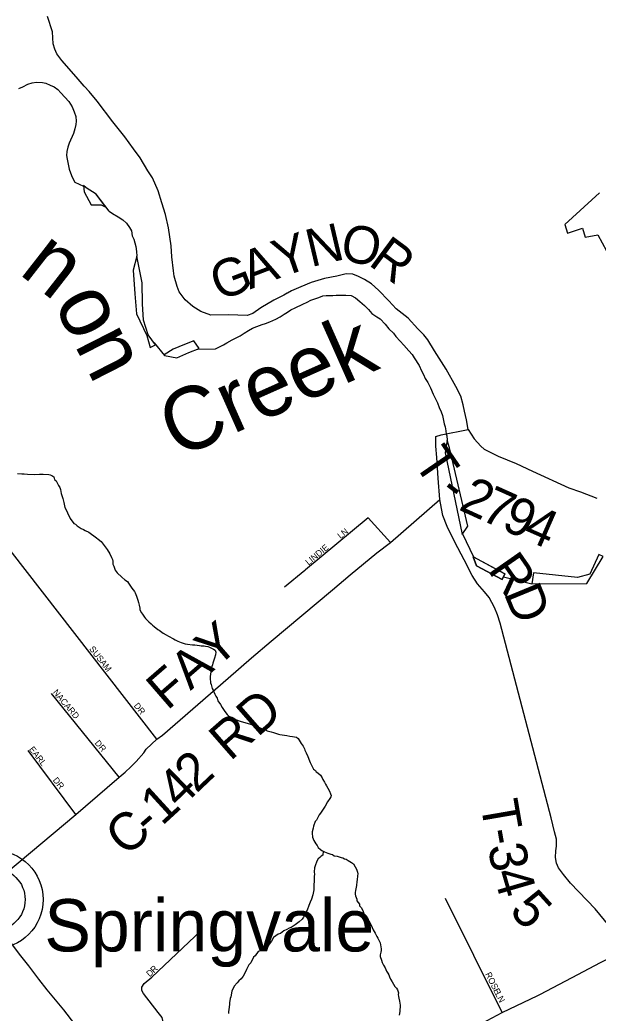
# Model space of a CAD drawing. Extents: x 1310247 to 1664935, y 235267 to 584339.
# Drawn here: x 1488343 to 1492962, y 450576 to 458503 of the extents above; entities that cross this region are included whole.
import ezdxf

# ---------------------------------------------------------------- set-up
doc = ezdxf.new("R2010")
doc.units = 0
for name, color, linetype in [('GM_X_County_Road', 7, 'Continuous'), ('GM_X_County_Road_Text', 7, 'Continuous'), ('GM_X_Minor_Lake', 7, 'Continuous'), ('GM_X_Minor_River', 7, 'Continuous'), ('GM_X_Minor_River_Text', 7, 'Continuous'), ('GM_X_State_Route', 7, 'Continuous'), ('GM_X_Township_Road', 7, 'Continuous'), ('GM_X_Township_Road_Text', 7, 'Continuous'), ('GM_X_Township_Subdivision', 7, 'Continuous'), ('GM_X_Township_Subdivision_Text', 7, 'Continuous'), ('GM_X_Unincorporated', 7, 'Continuous'), ('GM_X_Unincorporated_Text', 7, 'Continuous')]:
    doc.layers.add(name, color=color, linetype=linetype)

msp = doc.modelspace()

# ---------------------------------------------------------------- linework, layer by layer
at = {"layer": 'GM_X_County_Road'}
msp.add_lwpolyline([(1487964.8, 451471.8), (1488791.1, 452160.6), (1489040.5, 452376.7), (1489136.1, 452459.1), (1489183.2, 452499.7), (1489228.2, 452540.7), (1489272.3, 452584.7), (1489332.9, 452652.8), (1489351.3, 452682.1), (1489436.8, 452762.4), (1489483.1, 452795.3), (1490005.7, 453250.1), (1490193.3, 453412.1), (1490350.2, 453544.8), (1490841.1, 453954.3), (1490981.7, 454073.3), (1491195.5, 454248.7), (1491302.4, 454332.5), (1491698.1, 454675.3)], dxfattribs=at)
at = {"layer": 'GM_X_Minor_Lake'}
for points in [[(1489031, 457008.1), (1488951.5, 457113.3), (1488872.5, 457162.9), (1488850.8, 457181.4), (1488855.8, 457131.2)], [(1489055.9, 456975.2), (1488951.5, 457113.3), (1488872.5, 457162.9), (1488850.8, 457181.4), (1488855.8, 457131.2)], [(1488855.8, 457131.2), (1488913.6, 457026), (1488993.7, 457026.4), (1489031, 457008.1)], [(1488855.8, 457131.2), (1488913.6, 457026), (1488993.7, 457026.4), (1489031, 457008.1)], [(1492972.2, 457122), (1492694.8, 456871), (1492717.4, 456800.5), (1492836.3, 456840.8), (1492858.8, 456769.7), (1492959.3, 456787.8), (1493028.7, 456660.3), (1493130.8, 456662.3), (1493211.5, 456600.6), (1493308.1, 456526.7), (1493371.4, 456493.4), (1493436.4, 456442.1), (1493470.2, 456429.4), (1493477.4, 456491.4), (1493516.5, 456540.7), (1493567, 456565.7), (1493583.5, 456587.5), (1493561.9, 456607.9), (1493447.6, 456596.1)], [(1491754, 455183.7), (1491757.5, 455147.5)], [(1491757.5, 455147.5), (1491740.4, 455046.9), (1491875, 454395.4)], [(1491875, 454395.4), (1491922.4, 454462.6), (1491775.3, 455088.3), (1491757.5, 455147.5)], [(1492431.2, 454002.1), (1492871.5, 454005.6), (1493002, 454219.4), (1492968.4, 454236.1), (1492895.1, 454079.3), (1492796.5, 454053.1), (1492445, 454090)], [(1491991.8, 454144.8), (1491964.6, 454219)], [(1491965.1, 454217.5), (1491991.8, 454144.8)], [(1491991.8, 454144.8), (1492195.7, 454036.7), (1492216.7, 454082.4), (1491965.1, 454217.5)], [(1491965.3, 454217.4), (1492216.7, 454082.4), (1492195.7, 454036.7), (1491991.8, 454144.8)], [(1492445, 454090), (1492431.2, 454002.1)]]:
    msp.add_lwpolyline(points, dxfattribs=at)
at = {"layer": 'GM_X_Minor_River'}
for points in [[(1488333.5, 457956.5), (1488365.9, 457969.7), (1488406.5, 457988.8), (1488440.9, 457999.9), (1488477.1, 458005), (1488523.2, 458003.9), (1488549.1, 457999.2), (1488584.8, 457982.3), (1488616.5, 457969.5), (1488646, 457946.7), (1488669.4, 457920.1), (1488702.5, 457885.2), (1488733.7, 457850.4), (1488760.7, 457809.7), (1488775.7, 457769.3), (1488788.8, 457730.9), (1488791.8, 457694.8), (1488789.2, 457668.8), (1488782.2, 457632.9), (1488771.3, 457597.1), (1488737.1, 457517.9), (1488726.4, 457488.1), (1488719.4, 457452.2), (1488716.6, 457420.3), (1488719.9, 457392.1), (1488725.2, 457366), (1488732.5, 457337.8), (1488737.8, 457311.6), (1488747.1, 457281.3), (1488760.3, 457249), (1488781.3, 457208.4), (1488851.4, 457175.3)], [(1489055.9, 456975.2), (1489083.5, 456956.5), (1489128.9, 456931.3), (1489164.4, 456908.4), (1489193.8, 456879.7), (1489219, 456847), (1489234.3, 456820.6), (1489241.3, 456780.4), (1489252.6, 456752), (1489261.9, 456723.8), (1489269.1, 456693.5), (1489274.1, 456653.4), (1489277, 456617)], [(1489277, 456617), (1489249.1, 456506.8), (1489261.5, 456317.4)], [(1489261.5, 456317.4), (1489273.9, 456157.8), (1489356.3, 455984), (1489384.3, 455887.3), (1489426.8, 455910.5), (1489368.4, 455989.8), (1489330.8, 456106.7), (1489323.5, 456237), (1489321, 456405.3), (1489277, 456617)], [(1489764.1, 455875.8), (1489905.6, 455876.6), (1489938.1, 455893.8), (1489970.6, 455909), (1489997, 455924.4), (1490037.8, 455949.4), (1490070.2, 455964.6), (1490102.7, 455981.9), (1490133.4, 456003.1), (1490170, 456024.2), (1490202.5, 456041.5), (1490237, 456056.6), (1490279.5, 456071.6), (1490305.7, 456078.9), (1490340.1, 456092.1), (1490386.8, 456115), (1490421.4, 456132.1), (1490454, 456153.4), (1490480.5, 456170.7), (1490507, 456188.1), (1490541.5, 456205.2), (1490602.4, 456233.8), (1490636.9, 456250.9), (1490667.4, 456266.2), (1490732.1, 456288.6), (1490762.5, 456299.9), (1490790.7, 456303.2), (1490816.7, 456302.5), (1490842.8, 456303.9), (1490868.9, 456307.2), (1490947.1, 456305.3), (1490989.1, 456302.2), (1491022.7, 456285.4), (1491058, 456254.5), (1491095.3, 456223.5), (1491128.5, 456190.6), (1491153.8, 456160), (1491195.2, 456132.9), (1491220.9, 456116.2), (1491259.9, 456075.2), (1491291, 456038.4), (1491328.2, 456003.4), (1491345.5, 455976.9), (1491380.7, 455940), (1491409.9, 455907.2), (1491448.8, 455862.2), (1491476.1, 455831.5), (1491493.5, 455805), (1491532, 455744), (1491550.9, 455701.5), (1491566.2, 455673), (1491581.4, 455640.6), (1491602.7, 455610), (1491623.6, 455565.5), (1491644.4, 455516.9), (1491663.4, 455478.3)], [(1489416.3, 455924.8), (1489499.1, 455825)], [(1489657, 455912.1), (1489568.2, 455873.8), (1489494.7, 455830.4)], [(1489499.1, 455825), (1489596.8, 455805.1), (1489691.7, 455847.4), (1489774.4, 455879.8), (1489733.7, 455942.7), (1489657, 455912.1)], [(1489494.7, 455830.4), (1489499.1, 455825)], [(1491663.4, 455478.3), (1491678.6, 455445.9), (1491691.7, 455409.5), (1491708.9, 455375.1), (1491718.2, 455346.8), (1491727.2, 455306.5), (1491732.5, 455280.4), (1491739.8, 455254.1), (1491745.1, 455224), (1491748.4, 455197.8), (1491754, 455183.7)], [(1488323.1, 454883), (1488359.1, 454880.1), (1488377.1, 454879.6), (1488405.2, 454876.8), (1488459.3, 454875.5), (1488499.5, 454878.4), (1488529.5, 454877.6), (1488573.5, 454874.5), (1488585.5, 454872.2), (1488599.4, 454867.8), (1488613.2, 454855.4), (1488620.7, 454835.2), (1488632.4, 454824.9), (1488651.5, 454786.3), (1488661.1, 454770), (1488666.8, 454755.9), (1488672, 454723.7), (1488685, 454683.3), (1488694.2, 454651), (1488699.6, 454624.8), (1488703.2, 454610.7), (1488714.6, 454586.4), (1488722.2, 454568.1), (1488745.1, 454523.5), (1488774.2, 454484.7), (1488786.1, 454478.3), (1488801.7, 454463.9), (1488833.4, 454445.1), (1488851.2, 454436.6), (1488865, 454428.2), (1488894.8, 454415.4), (1488953.8, 454369.8), (1488969.5, 454359.4), (1488991.1, 454338.8), (1489016.4, 454308.1), (1489039.7, 454277.5), (1489062.8, 454240.8), (1489076.1, 454212.4), (1489081.7, 454196.2), (1489085.4, 454184.1), (1489086.8, 454160.1), (1489092.4, 454143.9), (1489103.6, 454111.5), (1489119.1, 454091.1), (1489158.4, 454056), (1489181.9, 454033.4), (1489201.6, 454020.9), (1489211.3, 454006.6), (1489238.3, 453967.8), (1489257.7, 453941.3), (1489263.4, 453929.1), (1489274.8, 453902.8), (1489280.4, 453886.6), (1489284.1, 453872.5), (1489289.6, 453854.3), (1489295.1, 453832.1), (1489300.5, 453808), (1489302.2, 453795.9), (1489313.6, 453771.6), (1489321.3, 453759.4), (1489338.8, 453736.9), (1489346.5, 453724.6), (1489373.9, 453699.9), (1489391.5, 453683.4), (1489403.3, 453673.1), (1489415, 453660.8), (1489444.5, 453638), (1489456.4, 453631.6), (1489476.1, 453617.1), (1489487.9, 453608.8), (1489511.6, 453594.2), (1489529.4, 453585.7), (1489569, 453564.6), (1489582.8, 453556.3), (1489604.6, 453543.7), (1489630.4, 453533), (1489662.2, 453522.1), (1489682.2, 453519.6), (1489722.2, 453516.6), (1489740.2, 453514.1), (1489778.2, 453511.1), (1489792.2, 453508.7), (1489814.2, 453506.2), (1489826.2, 453503.9), (1489844.2, 453501.4), (1489858.1, 453497), (1489873.9, 453488.6), (1489889.7, 453480.2)], [(1491878.2, 454400), (1491965.3, 454217.4)], [(1492205.6, 454058.3), (1492431.2, 454002.1)], [(1489889.7, 453480.2), (1489903.6, 453471.8), (1489909.2, 453455.6), (1489906.7, 453435.7), (1489897.9, 453407.8), (1489884.9, 453368.1), (1489882.6, 453356.2), (1489871.8, 453328.4), (1489867.5, 453314.5), (1489867.1, 453300.5), (1489864.2, 453262.5), (1489863.8, 453248.5), (1489866.9, 453212.4), (1489870.5, 453198.2), (1489879.8, 453168), (1489887.5, 453153.7), (1489900.7, 453121.3), (1489908.3, 453105.1), (1489917.9, 453088.8), (1489925.4, 453068.6), (1489944.7, 453038.1), (1489960.1, 453015.6), (1489979.4, 452983.1), (1489998.8, 452958.5), (1490012.5, 452946.2), (1490048.1, 452927.2), (1490066, 452918.7), (1490103.7, 452905.7), (1490129.6, 452897), (1490157.5, 452890.3), (1490185.4, 452881.6), (1490207.3, 452875), (1490219.2, 452870.7), (1490256.9, 452855.7), (1490284.7, 452842.9), (1490298.6, 452838.6), (1490318.4, 452828), (1490330.3, 452825.7), (1490350.3, 452821.2), (1490370.2, 452814.7), (1490392.1, 452808.1), (1490408, 452803.7), (1490419.9, 452799.4), (1490475.9, 452791.9), (1490499.8, 452787.3), (1490521.8, 452784.7), (1490535.8, 452782.3), (1490551.7, 452777.9), (1490565.5, 452767.5), (1490573.1, 452753.3), (1490590.5, 452726.8), (1490606.1, 452706.4), (1490615.6, 452686.1), (1490619.3, 452674), (1490630.8, 452653.6), (1490642, 452623.3), (1490655.2, 452588.9), (1490660.9, 452576.8), (1490674.3, 452550.4), (1490689.7, 452523.9), (1490703.4, 452513.6), (1490711.1, 452501.3), (1490723, 452495), (1490744.5, 452474.4), (1490758.1, 452454), (1490763.7, 452439.9), (1490775.2, 452419.5), (1490784.8, 452403.3), (1490792.6, 452391), (1490802.1, 452372.8), (1490817.5, 452346.3), (1490825, 452326.1), (1490828.7, 452314), (1490826.4, 452302), (1490820.1, 452290.2), (1490801.3, 452262.6), (1490782.4, 452229.1), (1490761.5, 452195.6), (1490744.9, 452172), (1490734.5, 452158.2), (1490726.1, 452142.4), (1490713.4, 452116.7), (1490703.1, 452104.9), (1490688.1, 452067.3), (1490685.7, 452053.3), (1490678.9, 452023.5), (1490676.6, 452011.5), (1490679.8, 451979.4), (1490691.2, 451953), (1490706.5, 451926.6), (1490718.3, 451914.3), (1490725.9, 451898), (1490743.5, 451881.6), (1490755.3, 451873.2), (1490777.2, 451864.7), (1490803, 451854), (1490826.8, 451845.3), (1490840.7, 451841), (1490854.6, 451832.6), (1490876.5, 451828), (1490910.4, 451819.1)], [(1490764.8, 451869.5), (1490762.4, 451837), (1490750.2, 451829.3), (1490737.9, 451817.6), (1490725.6, 451807.9), (1490715.1, 451790.2), (1490702.1, 451750.4), (1490697.7, 451736.5), (1490694.8, 451702.5), (1490696.3, 451682.5), (1490694, 451670.5), (1490691.2, 451560.4), (1490684.2, 451520.5), (1490671.3, 451486.8), (1490662.7, 451463), (1490649.9, 451435.3), (1490636.9, 451397.6), (1490630.6, 451385.7), (1490620, 451364), (1490607.5, 451342.3), (1490597, 451326.5), (1490574.4, 451305.1), (1490541.7, 451279.9), (1490509.1, 451258.7), (1490494.9, 451253.1), (1490476.6, 451243.5), (1490452.3, 451234.1), (1490423.7, 451212.8), (1490405.5, 451207.3), (1490368.7, 451180.2), (1490351.9, 451150.6), (1490327, 451117.2), (1490308.3, 451093.7), (1490294.1, 451086), (1490281.9, 451078.3), (1490269.7, 451074.6), (1490247.5, 451067.2), (1490222.6, 451033.8), (1490208.3, 451022.2), (1490187.1, 450978.7), (1490172.6, 450961), (1490153.7, 450925.5), (1490138.8, 450893.8), (1490126.2, 450870.1), (1490111.6, 450850.4), (1490091.1, 450832.9), (1490078.7, 450817.2), (1490054, 450791.8), (1490036.9, 450752.2), (1490027.8, 450706.4), (1490023.4, 450692.5), (1490018.5, 450658.5), (1490016.2, 450644.6), (1490011.1, 450604.7), (1490008.7, 450586.7), (1490008.3, 450572.7)], [(1490910.4, 451819.1), (1490922.3, 451816.8), (1490936.2, 451808.4), (1490950.1, 451804.1), (1490965.9, 451793.6), (1490979.7, 451785.3), (1490991.5, 451777), (1491007.3, 451766.5), (1491020.8, 451744.1), (1491032.3, 451725.8), (1491039.7, 451701.6), (1491041.4, 451687.5), (1491039, 451671.6), (1491036.2, 451639.6), (1491033.8, 451627.6), (1491031, 451593.6), (1491028.7, 451581.7), (1491024, 451553.8), (1491021.5, 451537.8), (1491021.2, 451525.8), (1491024.9, 451511.7), (1491034.2, 451485.4), (1491035.9, 451473.3), (1491055.3, 451444.8), (1491057, 451432.7), (1491070.6, 451416.3), (1491085.9, 451385.9), (1491091.5, 451369.7), (1491105, 451349.3), (1491116.5, 451329), (1491134, 451308.5), (1491145.4, 451282.2), (1491156.9, 451259.9), (1491166.4, 451239.6), (1491181.7, 451213.1), (1491195.2, 451188.8), (1491202.8, 451174.5), (1491212.3, 451152.3), (1491221.9, 451136), (1491223.5, 451119.9), (1491228.7, 451089.7), (1491228.4, 451075.7), (1491226, 451061.8), (1491221.5, 451041.8), (1491221.1, 451027.8), (1491232.4, 450997.5), (1491238, 450979.3), (1491247.5, 450959), (1491260.9, 450936.7), (1491272.3, 450910.3), (1491282, 450896.1), (1491289.6, 450881.8), (1491295.2, 450865.7), (1491304.8, 450847.4), (1491316.3, 450825.1), (1491339.4, 450788.4), (1491351.1, 450776.1), (1491358.8, 450761.9), (1491366.2, 450737.6), (1491365.9, 450725.6), (1491367.5, 450709.5), (1491371.1, 450695.4), (1491374.5, 450671.3), (1491378.1, 450655.2), (1491379.7, 450639.1), (1491378.4, 450589.1), (1491371.7, 450559.2)]]:
    msp.add_lwpolyline(points, dxfattribs=at)
at = {"layer": 'GM_X_State_Route'}
for points in [[(1492495.7, 450725), (1492755.6, 450860.1), (1492981.6, 450980.6), (1493198.9, 451090.7), (1493483.7, 451243.7), (1493717.4, 451364.5), (1493944.5, 451480), (1494165.1, 451600.1), (1494317.8, 451684.6), (1494416.6, 451735.2)], [(1489716.4, 449212.3), (1489574.9, 449453.1), (1489409.3, 449665.2), (1489235, 449899.1), (1489122.6, 450054.3), (1489113, 450065.9), (1488940.3, 450274.5), (1488842.8, 450407.5), (1488695.4, 450601.3), (1488561.4, 450761.4), (1488495.8, 450847.5), (1488415.1, 450954.2), (1488351.5, 451032.5), (1488188, 451247.8)], [(1491548.3, 450257), (1491658.3, 450310.8), (1491824.6, 450393.3), (1492034.7, 450495.8), (1492195.3, 450580), (1492480.7, 450717.2), (1492495.7, 450725)]]:
    msp.add_lwpolyline(points, dxfattribs=at)
at = {"layer": 'GM_X_Township_Road'}
for points in [[(1488859.2, 457971.5), (1488856.6, 457974.4), (1488793.3, 458049), (1488677.1, 458180.1), (1488638.4, 458233), (1488623.3, 458269.3), (1488608.3, 458311.7), (1488603, 458408.6), (1488564.2, 458530)], [(1489570.6, 456499.4), (1489558.2, 456611), (1489552.1, 456699.6), (1489531.3, 456844.5), (1489505.3, 456949.4), (1489477.5, 457043.9), (1489447.2, 457137.6), (1489401.2, 457242.5), (1489364.4, 457298), (1489304.5, 457401.2), (1489251.2, 457474.9), (1489181, 457569.4), (1489084.7, 457690), (1488961.6, 457854.7), (1488895.7, 457931), (1488859.2, 457971.5)], [(1490479.5, 456322), (1490477.7, 456321.1), (1490450.8, 456307.1), (1490372, 456266.8), (1490268.7, 456205), (1490203.7, 456160.4), (1490159.4, 456143.4), (1490010.4, 456148.2), (1489869.3, 456146.9), (1489788.9, 456175.9), (1489725.6, 456215.5), (1489663.7, 456268.2), (1489616.2, 456331.5), (1489600.4, 456376.3), (1489575.3, 456456.7), (1489570.6, 456499.4)], [(1491925.1, 455233.3), (1491910.3, 455310.7), (1491895.4, 455379.5), (1491884.5, 455429.6), (1491864.2, 455500.7), (1491826.6, 455577.3), (1491749.3, 455715.7), (1491655.1, 455861.5), (1491602.1, 455949.5), (1491571, 455988.4), (1491521.8, 456036.2), (1491445.4, 456122.9), (1491348.4, 456198), (1491290.8, 456259.5), (1491208, 456344.9), (1491152.3, 456395.4), (1491096.7, 456431), (1491048.8, 456455.6), (1491001.5, 456472.4), (1490949.1, 456475.6), (1490873.8, 456457.8), (1490777.5, 456438), (1490668.9, 456408.3), (1490586.2, 456372.2), (1490513.5, 456339.7), (1490479.5, 456322)], [(1491698.1, 454675.3), (1491683.6, 454846.4), (1491674.2, 455010.6), (1491664.9, 455099.7), (1491665.6, 455177.1), (1491709.4, 455192.7), (1491925.1, 455233.3)], [(1491925.1, 455233.3), (1491971.3, 455159.1), (1491997.8, 455130.2), (1492025.2, 455099.7), (1492051, 455077), (1492163.6, 455021.5), (1492307.4, 454961.3), (1492437.1, 454901.9), (1492727.2, 454768.3), (1492820.2, 454735.4), (1492952.3, 454687)], [(1493198.9, 451090.7), (1492939.5, 451407.5), (1492740.8, 451613.1), (1492684.5, 451683.2), (1492645.4, 451736), (1492629.4, 451772.8), (1492621.6, 451818.9), (1492624.8, 451872.7), (1492629.4, 451907.5), (1492628.2, 451963.4), (1492613.3, 452024.3), (1492586.4, 452135.3), (1492179.8, 453689.2), (1492158.9, 453753.8), (1492135.4, 453813.9), (1492113.2, 453854.3), (1492091, 453893.5), (1492054.5, 453939.2), (1491998.3, 454001.8), (1491956.6, 454069.7), (1491891.3, 454195), (1491816.9, 454334.7), (1491756.9, 454460), (1491721.6, 454548.7), (1491709.8, 454604.8), (1491698.1, 454675.3)]]:
    msp.add_lwpolyline(points, dxfattribs=at)
at = {"layer": 'GM_X_Township_Subdivision'}
for points in [[(1489436.8, 452762.4), (1487867.2, 454781.7)], [(1491302.4, 454332.5), (1491124.4, 454530.2), (1490625.4, 454112.9)], [(1490625.4, 454112.9), (1490620.1, 454108.5), (1490458.1, 453976.8)], [(1489136.1, 452459.1), (1488594.8, 453127.3)], [(1488791.1, 452160.6), (1488408.3, 452673)], [(1492195.3, 450580), (1491743.4, 451490.1)], [(1489113, 450065.9), (1489456.4, 450450.5), (1489475, 450478.1), (1489483.4, 450496), (1489486, 450517.9), (1489478.5, 450540.1), (1489447.5, 450580.8), (1489331.2, 450731.5), (1489317.8, 450755.9), (1489318.4, 450783.9), (1489337.1, 450813.5), (1489398.1, 450862.2), (1489792.4, 451235.8)]]:
    msp.add_lwpolyline(points, dxfattribs=at)
at = {"layer": 'GM_X_Unincorporated'}
for radius in [392.8, 249]:
    msp.add_circle((1488135.8, 451482.8), radius, dxfattribs=at)

# ---------------------------------------------------------------- texts
at = {"layer": 'GM_X_County_Road_Text'}
for s, rotation, p in [('FAY', 40.89603, (1489520.3, 452986.1)), ('RD', 41.23061, (1490022.5, 452581.9)), ('2', 43.42857, (1489753.2, 452326.6)), ('4', 44.51313, (1489622.5, 452198.1)), ('1', 42.44741, (1489477.6, 452065.2)), ('C', 40.59917, (1489189.8, 451816.8)), ('-', 41.1393, (1489379.3, 451979.2))]:
    msp.add_text(s, height=300, rotation=rotation, dxfattribs=at).set_placement(p)
at = {"layer": 'GM_X_Minor_River_Text'}
for s, height, rotation, p in [('n', 500, 322.00146, (1488326.1, 456481.7)), ('on', 499.98, 296.99736, (1488606.6, 456245)), ('Creek', 500.03, 24.00827, (1489601.3, 454998))]:
    msp.add_text(s, height=height, rotation=rotation, dxfattribs=at).set_placement(p)
at = {"layer": 'GM_X_Township_Road_Text'}
for s, rotation, p in [('N', 13.2764, (1490667.7, 456528.9)), ('O', 349.09728, (1490891.4, 456588.9)), ('Y', 19.22867, (1490426.4, 456444.3)), ('R', 323.50948, (1491118.5, 456553.1)), ('A', 20.88007, (1490181.8, 456351)), ('G', 20.91119, (1489935.3, 456256.8)), ('T', 304.41516, (1491480.9, 454970.1)), ('-', 322.46323, (1491678.3, 454710.5)), ('2', 335.4148, (1491839.1, 454597.4)), ('7', 335.87981, (1492009.6, 454519.4)), ('9', 336.00062, (1492178.9, 454443.6)), ('4', 336.26925, (1492349.1, 454367.8)), ('R', 304.86029, (1492073.3, 454114.8)), ('D', 292.35339, (1492205.8, 453927.8)), ('T', 279.79275, (1492020.4, 452253.9)), ('-', 279.90209, (1492058.6, 452032.1)), ('3', 280.368, (1492080.3, 451908.1)), ('4', 286.15607, (1492121.2, 451694.2)), ('5', 312.18598, (1492244.4, 451388.1))]:
    msp.add_text(s, height=300, rotation=rotation, dxfattribs=at).set_placement(p)
at = {"layer": 'GM_X_Township_Subdivision_Text'}
for s, rotation, p in [('LN', 38.66336, (1490904.4, 454358.5)), ('LINDIE', 39.64364, (1490649.1, 454147.2)), ('SUSAM', 308.2939, (1488893.6, 453481.5)), ('NACARD', 310.17905, (1488603, 453134.2)), ('DR', 308.65626, (1489250, 453028.4)), ('DR', 310.60387, (1488937.3, 452729.4)), ('EARL', 308.15654, (1488413.5, 452680.3)), ('DR', 308.66337, (1488602.7, 452434)), ('D', 41.737, (1489379.7, 450862.3)), ('R', 44.86989, (1489414.6, 450893.6)), ('ROSE', 296.56232, (1492058.2, 450888.3)), ('LN', 297.89669, (1492137.3, 450730.1))]:
    msp.add_text(s, height=50, rotation=rotation, dxfattribs=at).set_placement(p)
at = {"layer": 'GM_X_Unincorporated_Text'}
msp.add_text('Springvale', height=417, rotation=0.00001, dxfattribs=at).set_placement((1488538.6, 451068.7))

doc.saveas('drawing.dxf')
